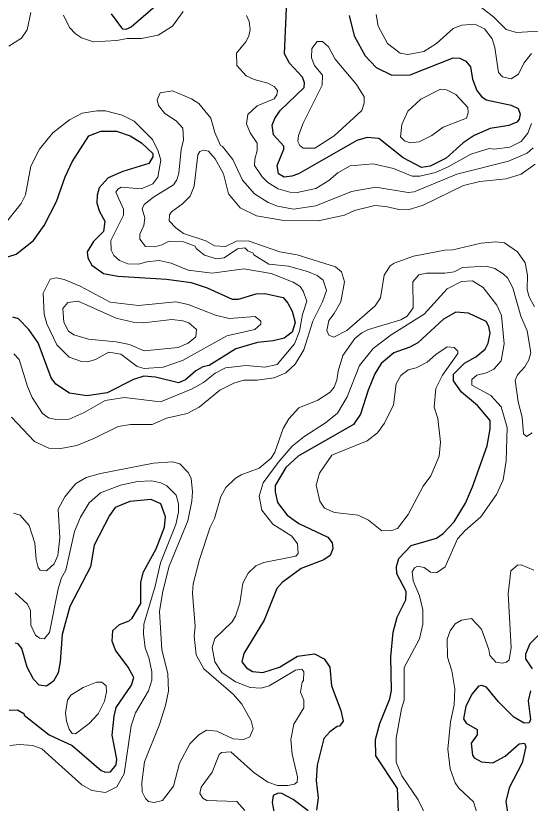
# Model space of a CAD drawing. Extents: x 763.2 to 816.8, y 7896.5 to 7952.7.
# Drawn here: x 777.47 to 779.951, y 7922.705 to 7926.503 of the extents above; entities that cross this region are included whole.
import ezdxf

# ---------------------------------------------------------------- set-up
doc = ezdxf.new("R2010")
doc.units = 0
doc.header["$LTSCALE"] = 0.064
doc.layers.add('1', color=7, linetype='Continuous', lineweight=25)
doc.layers.add('2', color=7, linetype='Continuous', lineweight=13)

msp = doc.modelspace()

# ---------------------------------------------------------------- linework, layer by layer
at = {"layer": '1'}
for points in [[(778.2369, 7926.6315), (778.027, 7926.4483), (778.0011, 7926.4371), (777.9874, 7926.4388), (777.9324, 7926.5113)], [(779.3393, 7925.8177), (779.2218, 7925.9104), (779.1648, 7925.9158), (779.1147, 7925.9009), (778.8335, 7925.7406), (778.8017, 7925.7284), (778.7647, 7925.7251), (778.7373, 7925.7399), (778.7303, 7925.7801), (778.7635, 7925.8588), (778.7634, 7925.8736), (778.7138, 7925.9278), (778.7072, 7925.9758), (778.7204, 7926.0078), (778.7461, 7926.0452), (778.8614, 7926.1565), (778.8631, 7926.1789), (778.8537, 7926.2067), (778.7906, 7926.2747), (778.7662, 7926.3184), (778.7762, 7926.5396)], [(779.0786, 7926.5033), (779.1019, 7926.4066), (779.1549, 7926.3099), (779.2084, 7926.2527), (779.2845, 7926.2169), (779.3731, 7926.2183), (779.5789, 7926.3003), (779.6123, 7926.2982), (779.64, 7926.2842), (779.6633, 7926.2559), (779.6735, 7926.1969), (779.6933, 7926.1421), (779.7155, 7926.114), (779.7386, 7926.0977), (779.8601, 7926.0721), (779.8935, 7926.0551), (779.9033, 7926.0285), (779.8979, 7926.004), (779.8873, 7925.989), (779.8476, 7925.9734), (779.7574, 7925.9596), (779.6807, 7925.926)], [(777.3547, 7925.3163), (777.4722, 7925.3529), (777.5555, 7925.4185), (777.608, 7925.4908), (777.6676, 7925.6069), (777.7093, 7925.7261), (777.7421, 7925.7984), (777.823, 7925.9237), (777.8814, 7925.9467), (777.956, 7925.9456), (778.0219, 7925.923), (778.076, 7925.8895), (778.1317, 7925.8378), (778.1316, 7925.8222), (778.1129, 7925.7909), (777.9873, 7925.7514), (777.9165, 7925.721), (777.8728, 7925.6731), (777.8625, 7925.638), (777.8609, 7925.5995), (777.8743, 7925.5589), (777.8999, 7925.5129), (777.8941, 7925.4626), (777.8456, 7925.4138), (777.815, 7925.3635), (777.8182, 7925.3358), (777.8379, 7925.2997), (777.8927, 7925.26), (777.9628, 7925.2466), (778.1976, 7925.2321), (778.3167, 7925.2171), (778.3941, 7925.1913), (778.5133, 7925.1354), (778.5442, 7925.1354), (778.6298, 7925.161), (778.6717, 7925.163), (778.7606, 7925.1434)], [(779.6807, 7925.926), (779.6275, 7925.8895), (779.5452, 7925.8156), (779.4689, 7925.7776), (779.4263, 7925.7717), (779.3393, 7925.8177)], [(778.7606, 7925.1434), (778.783, 7925.1164), (778.8026, 7925.0785), (778.8179, 7925.0231), (778.8027, 7924.9768), (778.7649, 7924.9475)], [(778.7649, 7924.9475), (778.711, 7924.9346), (778.6364, 7924.9277), (778.5312, 7924.8959), (778.4036, 7924.8168), (778.3726, 7924.8098), (778.338, 7924.7904), (778.2885, 7924.7463), (778.2551, 7924.7332), (778.145, 7924.7603), (778.0876, 7924.7652), (778.0383, 7924.7481), (777.9117, 7924.6849), (777.8124, 7924.6702), (777.7288, 7924.6825), (777.6642, 7924.7257), (777.6408, 7924.757), (777.578, 7924.9248), (777.5341, 7924.9899), (777.4837, 7925.0417), (777.4564, 7925.0495)], [(779.3165, 7922.6628), (779.3114, 7922.7759), (779.2069, 7922.9336), (779.2051, 7923.0118), (779.2259, 7923.089), (779.274, 7923.2091), (779.282, 7923.2478), (779.2792, 7923.4117), (779.2899, 7923.5299), (779.31, 7923.6028), (779.3512, 7923.6864), (779.3525, 7923.7258), (779.3086, 7923.8115), (779.3071, 7923.8467), (779.3179, 7923.8844), (779.3777, 7923.9484), (779.4998, 7923.9836), (779.531, 7924.005), (779.5852, 7924.0623), (779.6385, 7924.1518), (779.6734, 7924.2314), (779.7443, 7924.4293), (779.7588, 7924.5107), (779.7578, 7924.5515), (779.6964, 7924.6224), (779.6193, 7924.6882), (779.5814, 7924.7424), (779.5817, 7924.7735), (779.6341, 7924.8277), (779.6882, 7924.8575), (779.7336, 7924.895), (779.7489, 7924.9232), (779.7588, 7924.9714), (779.7521, 7925.0045), (779.7383, 7925.0286), (779.653, 7925.0679), (779.5932, 7925.0736), (779.5328, 7925.0394), (779.4098, 7924.9261), (779.3704, 7924.9049)], [(779.3704, 7924.9049), (779.2938, 7924.8779), (779.2322, 7924.8251), (779.2027, 7924.7753), (779.1703, 7924.6973), (779.1333, 7924.5814)], [(779.1333, 7924.5814), (779.0995, 7924.5318), (778.8327, 7924.3787), (778.7724, 7924.3243), (778.7209, 7924.2373), (778.7206, 7924.2066), (778.733, 7924.1553), (778.7794, 7924.0949), (778.8354, 7924.0538), (778.9754, 7923.9886), (778.9956, 7923.9609), (778.9991, 7923.9321), (778.9865, 7923.8997), (778.9566, 7923.8783), (778.847, 7923.8375), (778.7545, 7923.7689), (778.729, 7923.7405), (778.6679, 7923.5877), (778.57, 7923.4277), (778.5613, 7923.3867), (778.5834, 7923.3576), (778.6128, 7923.3394), (778.6622, 7923.3357), (778.7419, 7923.3614), (778.8288, 7923.4144), (778.9116, 7923.4255)], [(777.4392, 7923.1535), (777.4782, 7923.1561), (777.5097, 7923.137), (777.5114, 7923.1298), (777.632, 7923.034), (777.7428, 7922.9834), (777.8827, 7922.8621), (777.9026, 7922.8542), (777.9273, 7922.8558), (777.9543, 7922.8903), (777.9575, 7922.9172), (777.9355, 7923.0333), (777.9442, 7923.1254), (777.9546, 7923.1661), (778.0282, 7923.2749), (778.0399, 7923.3116), (778.0119, 7923.3618), (777.9521, 7923.4423), (777.9349, 7923.4859), (777.9381, 7923.5385), (777.9709, 7923.5672), (778.0171, 7923.5849), (778.0315, 7923.5969), (778.0742, 7923.6684), (778.0729, 7923.7711), (778.0869, 7923.8214), (778.147, 7923.9312), (778.1875, 7924.0366), (778.1925, 7924.0858), (778.1706, 7924.1494), (778.1237, 7924.1705), (778.0202, 7924.1606), (777.9492, 7924.1318), (777.9224, 7924.0929), (777.8484, 7923.9502), (777.8311, 7923.8443)], [(777.8311, 7923.8443), (777.7311, 7923.6535), (777.6948, 7923.518), (777.6848, 7923.3865), (777.6749, 7923.334), (777.6526, 7923.2937)], [(779.9951, 7923.5182), (779.9488, 7923.4739), (779.9285, 7923.4235), (779.9287, 7923.4009), (779.9609, 7923.3537)], [(777.6526, 7923.2937), (777.6182, 7923.2688), (777.5837, 7923.2747), (777.5557, 7923.3038), (777.5255, 7923.3603), (777.5003, 7923.4509), (777.4814, 7923.473), (777.4682, 7923.4772)], [(778.9116, 7923.4255), (778.9568, 7923.4012), (778.9849, 7923.3613), (778.9931, 7923.2716), (779.0376, 7923.1525), (779.0488, 7923.1013), (779.0311, 7923.0769), (779.0204, 7923.0753), (778.9853, 7923.0498), (778.9559, 7923.0173), (778.9235, 7922.8882), (778.9192, 7922.8146), (778.9288, 7922.7308), (778.9201, 7922.6714)], [(779.9527, 7923.2477), (779.9414, 7923.1985), (779.9526, 7923.1089), (779.9464, 7923.0931), (779.9225, 7923.0911), (779.8729, 7923.1199), (779.7978, 7923.1932), (779.741, 7923.2639), (779.7184, 7923.2731), (779.7022, 7923.2693), (779.6707, 7923.2326), (779.6407, 7923.1724), (779.6292, 7923.1125), (779.6424, 7923.0908), (779.6953, 7923.0609), (779.6946, 7923.035), (779.6669, 7922.9939), (779.673, 7922.9372), (779.6813, 7922.9237), (779.717, 7922.905), (779.7702, 7922.9003), (779.8306, 7922.9325), (779.8974, 7922.9919), (779.9229, 7922.9948), (779.9305, 7922.9763), (779.913, 7922.8995), (779.8497, 7922.7792), (779.8329, 7922.7127), (779.843, 7922.6505)], [(778.8798, 7922.6677), (778.8089, 7922.7225), (778.7531, 7922.752), (778.7356, 7922.7534), (778.7117, 7922.7429), (778.7072, 7922.7087), (778.7166, 7922.6576)]]:
    msp.add_lwpolyline(points, dxfattribs=at)
at = {"layer": '2'}
for points in [[(779.6711, 7926.5763), (779.7748, 7926.498), (779.8353, 7926.4365), (779.8855, 7926.4219), (780.0464, 7926.4317)], [(777.7014, 7926.5059), (777.7302, 7926.4469), (777.7591, 7926.4154), (777.7871, 7926.3965), (777.8459, 7926.3778), (777.9584, 7926.3827), (778.0077, 7926.3924), (778.0767, 7926.3926), (778.1575, 7926.4087), (778.2263, 7926.4523), (778.2777, 7926.5232)], [(777.4367, 7926.3566), (777.4984, 7926.3949), (777.5257, 7926.4343), (777.5436, 7926.5179)], [(778.5835, 7926.504), (778.5953, 7926.4754), (778.6, 7926.4365), (778.5938, 7926.4046), (778.58, 7926.3775), (778.5349, 7926.3216), (778.5363, 7926.2628), (778.5819, 7926.2138), (778.6197, 7926.1947), (778.6854, 7926.1781), (778.7157, 7926.1614), (778.7332, 7926.1418), (778.73, 7926.1213), (778.7172, 7926.1021), (778.6339, 7926.0678), (778.5889, 7926.0268), (778.5827, 7925.9823), (778.6012, 7925.9385), (778.6346, 7925.8881), (778.6347, 7925.8524), (778.6232, 7925.8116), (778.6219, 7925.7812), (778.6579, 7925.7267), (778.6863, 7925.6985), (778.7361, 7925.6679), (778.7928, 7925.6525), (778.8279, 7925.6497), (778.9178, 7925.6696), (778.9798, 7925.7089), (779.0233, 7925.7451), (779.0832, 7925.7795), (779.1942, 7925.789), (779.2915, 7925.7664), (779.3821, 7925.7291), (779.4193, 7925.7288), (779.4937, 7925.7472), (779.5551, 7925.7745), (779.6644, 7925.8357), (779.7528, 7925.8632), (779.7781, 7925.86), (779.8536, 7925.8696), (779.9073, 7925.8966), (779.9397, 7925.9363), (779.9568, 7925.9839)], [(779.9573, 7926.3204), (779.92, 7926.274), (779.8948, 7926.2218), (779.8601, 7926.1986), (779.8181, 7926.2079), (779.798, 7926.2296), (779.7805, 7926.3499), (779.7679, 7926.392), (779.7314, 7926.4396), (779.6847, 7926.4628), (779.6208, 7926.4581), (779.5789, 7926.4417), (779.4987, 7926.369), (779.4381, 7926.3308), (779.3603, 7926.3153), (779.3247, 7926.3223), (779.2627, 7926.3694), (779.2185, 7926.4523), (779.2081, 7926.5082)], [(779.965, 7925.8658), (779.9362, 7925.8407), (779.8469, 7925.8023), (779.5968, 7925.7391), (779.3908, 7925.6529), (779.3629, 7925.6501), (779.2074, 7925.6757), (779.0892, 7925.6553), (778.9178, 7925.5867), (778.8097, 7925.5708), (778.7324, 7925.5848), (778.6875, 7925.6016), (778.6213, 7925.6437), (778.5642, 7925.7105), (778.5177, 7925.8096), (778.4667, 7925.8729), (778.4572, 7925.8772), (778.4297, 7925.9398), (778.4111, 7926.0093), (778.3534, 7926.0789), (778.3185, 7926.1017), (778.2267, 7926.1407), (778.1671, 7926.1312), (778.1517, 7926.0978), (778.1583, 7926.0692), (778.189, 7926.0315), (778.2446, 7925.9967), (778.2765, 7925.9605), (778.2798, 7925.9051), (778.2683, 7925.8576), (778.2568, 7925.7433), (778.2473, 7925.7115), (778.2303, 7925.6874)], [(777.4607, 7924.8722), (777.4872, 7924.8446), (777.5269, 7924.7151), (777.5502, 7924.6615), (777.6001, 7924.5846), (777.6277, 7924.5644), (777.6644, 7924.5548), (777.7276, 7924.5568), (777.8005, 7924.5899), (777.9012, 7924.6467), (777.9953, 7924.6617), (778.1679, 7924.6408), (778.3182, 7924.7025), (778.3754, 7924.7334), (778.4316, 7924.7789), (778.4823, 7924.8043), (778.5808, 7924.8162), (778.6709, 7924.8082), (778.7308, 7924.8206), (778.815, 7924.921), (778.8386, 7924.9811), (778.8531, 7925.0615), (778.8745, 7925.1257), (778.8566, 7925.1746), (778.8417, 7925.1974), (778.8081, 7925.2185), (778.7024, 7925.2603), (778.5706, 7925.2815), (778.4178, 7925.2618), (778.3018, 7925.2759), (778.22, 7925.3095), (778.1622, 7925.3224), (778.1024, 7925.3158), (778.0629, 7925.3045), (778.0116, 7925.306), (777.971, 7925.3226), (777.9429, 7925.3463), (777.9299, 7925.3719), (777.9284, 7925.4188), (777.9905, 7925.5409), (777.9902, 7925.5693), (777.9533, 7925.652), (777.9626, 7925.6669), (777.9782, 7925.6758), (778.0753, 7925.6677), (778.1313, 7925.692), (778.1548, 7925.7236), (778.1695, 7925.8057), (778.1576, 7925.8498), (778.1299, 7925.9055), (778.0418, 7925.9937), (777.9832, 7926.0231), (777.9025, 7926.0437), (777.8618, 7926.0438), (777.7901, 7926.0323), (777.7297, 7926.0004), (777.6499, 7925.9383), (777.5853, 7925.8586), (777.5426, 7925.7774), (777.5176, 7925.6394), (777.4966, 7925.5974), (777.3952, 7925.4705)], [(779.9711, 7925.0995), (779.9449, 7925.1511), (779.9365, 7925.1846), (779.9378, 7925.2509), (779.9274, 7925.3117), (779.8902, 7925.3636), (779.8278, 7925.4069), (779.785, 7925.413), (779.7142, 7925.4064), (779.5788, 7925.3737), (779.5396, 7925.3718), (779.3876, 7925.3437), (779.2949, 7925.3089), (779.2758, 7925.2961), (779.2463, 7925.251), (779.2295, 7925.1426), (779.203, 7925.1034), (779.0675, 7924.9844), (779.0048, 7924.9529), (778.9799, 7924.9629), (778.9703, 7924.9841), (778.9801, 7925.0332), (779.0066, 7925.0667), (779.0375, 7925.1227), (779.0554, 7925.2193), (779.0405, 7925.2679), (779.0119, 7925.2914), (778.8274, 7925.3491), (778.7434, 7925.3645), (778.5919, 7925.4168), (778.5353, 7925.416), (778.4817, 7925.3903), (778.4291, 7925.3929), (778.3876, 7925.4178), (778.2799, 7925.4524), (778.2424, 7925.4795), (778.2106, 7925.5145), (778.2125, 7925.5427), (778.2213, 7925.5579), (778.2748, 7925.5956), (778.312, 7925.632), (778.3306, 7925.6809), (778.349, 7925.8319), (778.3578, 7925.8484), (778.3751, 7925.8549), (778.3999, 7925.8495), (778.4326, 7925.8122), (778.472, 7925.7399), (778.4956, 7925.6441), (778.5524, 7925.5768), (778.6315, 7925.5379), (778.7637, 7925.5149), (778.9293, 7925.513), (779.0554, 7925.5414)], [(779.362, 7925.5662), (779.4356, 7925.5897), (779.6294, 7925.6835), (779.7082, 7925.7036), (779.8353, 7925.7157), (779.9074, 7925.7387), (779.9745, 7925.7865)], [(778.2303, 7925.6874), (778.1342, 7925.628), (778.09, 7925.5923), (778.0795, 7925.5718), (778.0923, 7925.5281), (778.0876, 7925.4908)], [(779.0554, 7925.5414), (779.1042, 7925.5638), (779.202, 7925.587), (779.2549, 7925.5834), (779.3178, 7925.5676), (779.362, 7925.5662)], [(778.0876, 7925.4908), (778.0695, 7925.4493), (778.0695, 7925.4254), (778.0962, 7925.3903), (778.1417, 7925.3884), (778.1755, 7925.3972), (778.2067, 7925.4145), (778.2788, 7925.4129), (778.3353, 7925.3911), (778.3408, 7925.3805), (778.3813, 7925.3487), (778.4383, 7925.3308), (778.4747, 7925.3356), (778.539, 7925.3781), (778.5753, 7925.3831), (778.59, 7925.3691), (778.6147, 7925.3584), (778.6182, 7925.3495), (778.6915, 7925.3054), (778.786, 7925.2946), (778.8774, 7925.2701), (778.924, 7925.2502), (778.9534, 7925.2283), (778.9692, 7925.1774), (778.9489, 7925.1227), (778.9024, 7925.0294), (778.8598, 7924.892), (778.8183, 7924.8224), (778.7728, 7924.7803), (778.7171, 7924.7566), (778.6348, 7924.7457), (778.5698, 7924.7455), (778.5224, 7924.7305), (778.4541, 7924.6963), (778.3549, 7924.6143), (778.2974, 7924.584), (778.1976, 7924.5616), (778.1279, 7924.532), (778.0234, 7924.532), (777.965, 7924.5222), (777.8473, 7924.4637), (777.7645, 7924.4305), (777.687, 7924.4158), (777.6304, 7924.4173), (777.5607, 7924.4496), (777.4498, 7924.5665)], [(778.5279, 7924.2707), (778.5569, 7924.2884), (778.6446, 7924.3201), (778.7016, 7924.3689), (778.7195, 7924.398), (778.76, 7924.5114), (778.7869, 7924.558), (778.835, 7924.6119), (778.9267, 7924.6486), (778.9864, 7924.6869), (779.0063, 7924.712), (779.0188, 7924.746), (779.0248, 7924.789), (779.047, 7924.865), (779.106, 7924.9456), (779.1398, 7924.9733), (779.1716, 7924.9889), (779.327, 7925.0361), (779.3586, 7925.054), (779.3874, 7925.0939), (779.3845, 7925.2198), (779.4135, 7925.2531), (779.4506, 7925.2618), (779.5387, 7925.2618), (779.584, 7925.2682), (779.624, 7925.2894), (779.7392, 7925.2945), (779.7813, 7925.2834), (779.8207, 7925.2588), (779.8415, 7925.2381), (779.8675, 7925.1904), (779.9064, 7925.0545), (779.9366, 7924.9833), (779.9543, 7924.8782), (779.9446, 7924.8431), (779.9247, 7924.8099), (779.8897, 7924.7716), (779.8789, 7924.7457), (779.8934, 7924.6403), (779.9121, 7924.5673), (779.9187, 7924.4868), (779.9335, 7924.4735), (779.9606, 7924.4907)], [(779.4779, 7922.5814), (779.4113, 7922.7207), (779.332, 7922.8367), (779.304, 7922.9028), (779.3056, 7923.0191), (779.3301, 7923.1597), (779.3433, 7923.2016), (779.3432, 7923.3602), (779.4167, 7923.4977), (779.4336, 7923.568), (779.4333, 7923.6368), (779.4169, 7923.7054), (779.3863, 7923.7781), (779.3816, 7923.8214), (779.394, 7923.84), (779.4078, 7923.8481), (779.4393, 7923.842), (779.4706, 7923.8187), (779.4997, 7923.8155), (779.5414, 7923.8449), (779.6003, 7923.9803), (779.6373, 7924.0209), (779.7124, 7924.0862), (779.7893, 7924.1938), (779.8213, 7924.2649), (779.8345, 7924.3563), (779.8394, 7924.5165), (779.8117, 7924.6162), (779.7611, 7924.6712), (779.6702, 7924.7217), (779.6691, 7924.7491), (779.6934, 7924.7699), (779.7399, 7924.7804), (779.7761, 7924.798), (779.8105, 7924.839), (779.8263, 7924.9199), (779.812, 7925.0571), (779.7908, 7925.1069), (779.7243, 7925.1926), (779.6724, 7925.2248), (779.6204, 7925.2218), (779.5514, 7925.1856), (779.4394, 7925.0641), (779.281, 7924.9633), (779.1941, 7924.8974), (779.1279, 7924.8163), (779.0686, 7924.6651), (779.0214, 7924.5868), (778.9645, 7924.5398), (778.8589, 7924.4716), (778.803, 7924.4272), (778.7356, 7924.3484), (778.6638, 7924.2508), (778.6448, 7924.1853), (778.6564, 7924.1185), (778.7093, 7924.0502), (778.8011, 7923.9921), (778.8296, 7923.9561), (778.8322, 7923.909), (778.8203, 7923.8964), (778.6663, 7923.8659), (778.6277, 7923.8495), (778.5915, 7923.815), (778.5654, 7923.7666), (778.551, 7923.6699), (778.5298, 7923.6075)], [(777.4589, 7924.1035), (777.4915, 7924.0937), (777.5353, 7924.0443), (777.5631, 7923.9585), (777.5681, 7923.8811), (777.5777, 7923.8416), (777.5876, 7923.8283), (777.6181, 7923.8259), (777.6549, 7923.8593), (777.6732, 7923.8994), (777.6833, 7923.985), (777.6753, 7924.1227), (777.7067, 7924.1826), (777.7589, 7924.2448), (777.8098, 7924.2755), (777.8795, 7924.2955), (778.1344, 7924.345), (778.2264, 7924.3509), (778.2609, 7924.3422), (778.3018, 7924.2998), (778.3163, 7924.2734), (778.3224, 7924.2065), (778.3194, 7924.1615), (778.2995, 7924.0669), (778.2094, 7923.8474), (778.1796, 7923.7284), (778.1632, 7923.6298), (778.1749, 7923.4451), (778.2042, 7923.33), (778.2075, 7923.2459), (778.1928, 7923.1769), (778.1633, 7923.0848), (778.0913, 7922.9048), (778.0777, 7922.8048), (778.0803, 7922.7604), (778.0965, 7922.7274), (778.111, 7922.7138), (778.1375, 7922.7079), (778.1777, 7922.7175), (778.2303, 7922.7875), (778.2596, 7922.8987), (778.3094, 7922.9921), (778.3532, 7923.0344), (778.39, 7923.0575), (778.4403, 7923.0529), (778.5193, 7923.0147), (778.5683, 7923.012), (778.5991, 7923.0258), (778.6149, 7923.0644), (778.606, 7923.1022), (778.5603, 7923.1833), (778.5197, 7923.2288), (778.3773, 7923.3532), (778.3407, 7923.4211), (778.331, 7923.5107), (778.3356, 7923.5575), (778.3227, 7923.7186), (778.3257, 7923.763), (778.3557, 7923.8803)], [(777.4416, 7922.9839), (777.4877, 7922.9888), (777.5534, 7922.9838), (777.5963, 7922.9669), (777.7885, 7922.7933), (777.8379, 7922.7661), (777.9027, 7922.7573), (777.9579, 7922.7841), (777.9935, 7922.8469), (778.027, 7923.0783), (778.0484, 7923.1406), (778.11, 7923.2474), (778.1269, 7923.2985), (778.1266, 7923.3387), (778.1116, 7923.4078), (778.0939, 7923.4548), (778.0859, 7923.5214), (778.0877, 7923.568), (778.1419, 7923.7521), (778.1676, 7923.865), (778.2431, 7924.0492), (778.2551, 7924.109), (778.2551, 7924.1491), (778.244, 7924.1905), (778.1992, 7924.236), (778.1706, 7924.2495), (778.126, 7924.2591), (778.0571, 7924.2559), (777.976, 7924.2392), (777.8789, 7924.2017), (777.8246, 7924.154), (777.7826, 7924.0848), (777.7542, 7924.015), (777.7111, 7923.8297), (777.6917, 7923.7922), (777.6751, 7923.7382), (777.6324, 7923.5287), (777.6074, 7923.497), (777.5847, 7923.5002), (777.5653, 7923.515), (777.5423, 7923.563), (777.5419, 7923.6351), (777.5262, 7923.6652), (777.4682, 7923.7188)], [(778.3557, 7923.8803), (778.4076, 7924.036), (778.4281, 7924.0782), (778.4596, 7924.1834), (778.4833, 7924.2274), (778.5279, 7924.2707)], [(779.9688, 7923.8293), (779.9068, 7923.8548), (779.8901, 7923.8528), (779.8571, 7923.826), (779.8443, 7923.7142), (779.859, 7923.4556), (779.8502, 7923.3962), (779.8375, 7923.3853), (779.8174, 7923.3802), (779.7852, 7923.3851), (779.7557, 7923.4169), (779.7518, 7923.447), (779.7164, 7923.5437), (779.6683, 7923.5951), (779.6195, 7923.5882), (779.5889, 7923.5697), (779.5646, 7923.5371), (779.55, 7923.4969), (779.5521, 7923.4089), (779.5729, 7923.3438), (779.5878, 7923.2558)], [(778.5298, 7923.6075), (778.5143, 7923.5802), (778.4311, 7923.4992), (778.4181, 7923.4563), (778.4311, 7923.3866), (778.4643, 7923.3351)], [(778.4643, 7923.3351), (778.5296, 7923.2896), (778.6001, 7923.2631), (778.654, 7923.2601), (778.6925, 7923.2706), (778.8195, 7923.3472), (778.85, 7923.3507), (778.8598, 7923.3384), (778.8582, 7923.2971), (778.8513, 7923.2891), (778.8435, 7923.2403), (778.86, 7923.202), (778.8603, 7923.1653), (778.8115, 7923.0864), (778.7975, 7923.0125), (778.8036, 7922.9418), (778.8286, 7922.832), (778.8268, 7922.8072), (778.814, 7922.7967), (778.7826, 7922.79), (778.7321, 7922.7902), (778.6854, 7922.8059), (778.6187, 7922.8524), (778.5074, 7922.9521), (778.4633, 7922.9496), (778.4505, 7922.9401), (778.4181, 7922.8547), (778.364, 7922.7825), (778.3587, 7922.7518), (778.3724, 7922.7286), (778.3916, 7922.7179), (778.5369, 7922.7134), (778.5758, 7922.6703)], [(779.5878, 7923.2558), (779.5847, 7923.1796), (779.5666, 7923.0967), (779.5535, 7922.9652), (779.5657, 7922.8715), (779.5891, 7922.8028)], [(779.5891, 7922.8028), (779.6074, 7922.777), (779.6782, 7922.7121), (779.695, 7922.6556)]]:
    msp.add_lwpolyline(points, dxfattribs=at)
for points in [[(779.1392, 7926.0457), (779.1506, 7926.0812), (779.1506, 7926.1111), (779.1143, 7926.172), (779.0114, 7926.2927), (778.9783, 7926.3532), (778.95, 7926.3789), (778.9231, 7926.3791), (778.898, 7926.3446), (778.8961, 7926.2995), (778.9112, 7926.2624), (778.9501, 7926.2158), (778.9485, 7926.1673), (778.8557, 7925.9846), (778.8341, 7925.9254), (778.8305, 7925.8967), (778.8397, 7925.8772), (778.8563, 7925.8645), (778.9131, 7925.8636), (779.0057, 7925.9236)], [(779.3614, 7926.0434), (779.4242, 7926.1002), (779.5181, 7926.1489), (779.5471, 7926.145), (779.5926, 7926.1233), (779.6499, 7926.0605), (779.6519, 7926.0345), (779.6434, 7926.0096), (779.5322, 7925.9651), (779.4762, 7925.9257), (779.4162, 7925.8954), (779.3718, 7925.8896), (779.3456, 7925.8992), (779.3251, 7925.9189), (779.3321, 7925.978)], [(778.2428, 7925.1233), (778.3022, 7925.1107), (778.4337, 7925.0582), (778.4995, 7925.0423), (778.6251, 7925.0526), (778.6523, 7925.0298), (778.6527, 7925.0159), (778.6234, 7924.9893), (778.4876, 7924.9592), (778.2738, 7924.8398), (778.1819, 7924.8084), (778.0899, 7924.8016), (778.0554, 7924.8105), (777.9765, 7924.87), (777.9195, 7924.8801), (777.8552, 7924.8457), (777.8163, 7924.833), (777.7877, 7924.8347), (777.7277, 7924.8559), (777.6686, 7924.915), (777.6205, 7925.0175), (777.6077, 7925.0635), (777.6028, 7925.1645), (777.6367, 7925.2327), (777.6669, 7925.2386), (777.7045, 7925.2303), (777.7802, 7925.1992), (777.925, 7925.1222), (778.0619, 7925.1055)], [(778.2233, 7925.0382), (778.2767, 7925.0317), (778.3056, 7925.0217), (778.3421, 7924.9897), (778.3393, 7924.9538), (778.3017, 7924.9235), (778.2535, 7924.9035), (778.0899, 7924.8871), (778.0188, 7924.9169), (777.9538, 7924.9297), (777.8216, 7924.9431), (777.75, 7924.9646), (777.7245, 7924.9809), (777.702, 7925.0254), (777.6981, 7925.091), (777.7222, 7925.1206), (777.7714, 7925.1255), (777.9538, 7925.0451), (778.0367, 7925.0251), (778.0859, 7925.0218)], [(779.292, 7924.6266), (779.3055, 7924.7276), (779.3267, 7924.7671), (779.3631, 7924.7948), (779.4006, 7924.8049), (779.4536, 7924.8326), (779.4955, 7924.8698), (779.5512, 7924.9063), (779.5841, 7924.9035), (779.6017, 7924.8852), (779.6027, 7924.8735), (779.5285, 7924.7697), (779.4961, 7924.7046), (779.4878, 7924.6153), (779.5056, 7924.5607), (779.5188, 7924.4464), (779.5127, 7924.3784), (779.4712, 7924.284), (779.4346, 7924.2342), (779.3631, 7924.0975), (779.3108, 7924.0293), (779.2841, 7924.0208), (779.2353, 7924.0192), (779.1707, 7924.0693), (779.1212, 7924.0947), (779.0069, 7924.1064), (778.959, 7924.1282), (778.9367, 7924.1609), (778.9193, 7924.2385), (778.9357, 7924.297), (778.9945, 7924.3836), (779.1645, 7924.452), (779.2142, 7924.4906), (779.249, 7924.5373)], [(777.8682, 7923.1359), (777.898, 7923.1979), (777.9083, 7923.2426), (777.9065, 7923.2714), (777.8859, 7923.289), (777.8594, 7923.2893), (777.796, 7923.263), (777.7355, 7923.2263), (777.7195, 7923.2025), (777.7097, 7923.1407), (777.7144, 7923.1013), (777.7275, 7923.0618), (777.7417, 7923.0416), (777.7577, 7923.0401), (777.8245, 7923.0891)]]:
    msp.add_lwpolyline(points, close=True, dxfattribs=at)

doc.saveas('drawing.dxf')
